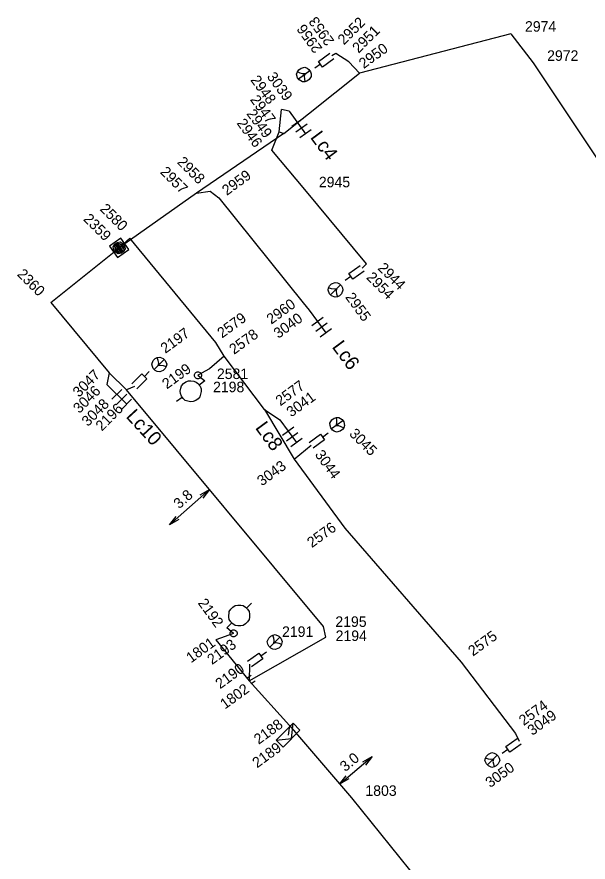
# Model space of a CAD drawing. Extents: x -535557 to -534097, y -1142175 to -1136716.
# Drawn here: x -534563.9 to -534523.2, y -1139407.1 to -1139346.9 of the extents above; entities that cross this region are included whole.
import ezdxf

# ---------------------------------------------------------------- set-up
doc = ezdxf.new("R2010")
doc.units = 0
doc.layers.add('Default', color=7, linetype='Continuous')
doc.layers.add('SS_SZDC', color=7, linetype='Continuous')

# ---------------------------------------------------------------- blocks, each defined once
blk = doc.blocks.new('POINT_DISPLAY')
at = {"layer": 'Default'}
blk.add_line((0, 0), (0, 0), dxfattribs=at)

msp = doc.modelspace()

# ---------------------------------------------------------------- linework, layer by layer
at = {"layer": 'SS_SZDC'}
for p, q in [((-534528.67, -1139348.059), (-534539.479, -1139350.879)), ((-534528.67, -1139348.059), (-534527.09, -1139350.139)), ((-534542.405, -1139350.025), (-534541.596, -1139349.437)), ((-534541.18, -1139349.459), (-534541.449, -1139349.639)), ((-534540.25, -1139350.059), (-534541.18, -1139349.459)), ((-534542.259, -1139350.227), (-534542.663, -1139350.521)), ((-534542.112, -1139350.43), (-534542.405, -1139350.025)), ((-534541.303, -1139349.842), (-534542.112, -1139350.43)), ((-534539.479, -1139350.879), (-534540.25, -1139350.059)), ((-534527.09, -1139350.139), (-534510.39, -1139375.159)), ((-534543.969, -1139350.931), (-534543.906, -1139350.762)), ((-534543.906, -1139350.762), (-534543.814, -1139350.634)), ((-534543.708, -1139350.865), (-534543.906, -1139350.762)), ((-534543.844, -1139351.273), (-534543.035, -1139350.686)), ((-534543.814, -1139350.634), (-534543.652, -1139350.516)), ((-534543.652, -1139350.516), (-534543.391, -1139350.45)), ((-534543.391, -1139350.45), (-534543.222, -1139350.513)), ((-534543.222, -1139350.513), (-534543.094, -1139350.605)), ((-534543.094, -1139350.605), (-534542.976, -1139350.767)), ((-534542.976, -1139350.767), (-534542.928, -1139350.917)), ((-534544.869, -1139355.17), (-534539.479, -1139350.879)), ((-534543.903, -1139351.192), (-534543.969, -1139350.931)), ((-534543.785, -1139351.354), (-534543.903, -1139351.192)), ((-534543.557, -1139351.498), (-534543.785, -1139351.354)), ((-534543.539, -1139350.928), (-534543.708, -1139350.865)), ((-534543.359, -1139350.921), (-534543.539, -1139350.928)), ((-534543.359, -1139350.921), (-534543.421, -1139351.09)), ((-534543.421, -1139351.09), (-534543.414, -1139351.27)), ((-534543.414, -1139351.27), (-534543.377, -1139351.491)), ((-534543.227, -1139351.443), (-534543.377, -1139351.491)), ((-534543.065, -1139351.325), (-534543.227, -1139351.443)), ((-534542.921, -1139351.097), (-534543.065, -1139351.325)), ((-534542.928, -1139350.917), (-534542.921, -1139351.097)), ((-534543.377, -1139351.491), (-534543.557, -1139351.498)), ((-534545.22, -1139355.059), (-534545.039, -1139353.469)), ((-534544.5, -1139353.579), (-534545.039, -1139353.469)), ((-534544.5, -1139353.579), (-534543.324, -1139355.198)), ((-534543.507, -1139354.095), (-534544.316, -1139354.682)), ((-534545.739, -1139356.36), (-534545.22, -1139355.059)), ((-534545.22, -1139355.059), (-534544.869, -1139355.17)), ((-534543.213, -1139354.499), (-534544.022, -1139355.087)), ((-534542.919, -1139354.904), (-534543.728, -1139355.491)), ((-534544.869, -1139355.17), (-534551.109, -1139359.42)), ((-534543.38, -1139359.159), (-534545.739, -1139356.36)), ((-534551.109, -1139359.42), (-534550.149, -1139359.28)), ((-534550.149, -1139359.28), (-534549.51, -1139359.77)), ((-534538.989, -1139364.479), (-534543.38, -1139359.159)), ((-534551.109, -1139359.42), (-534556.63, -1139363.329)), ((-534549.51, -1139359.77), (-534543.5, -1139367.25)), ((-534556.519, -1139362.631), (-534557.328, -1139363.219)), ((-534556.784, -1139362.947), (-534556.563, -1139362.91)), ((-534555.88, -1139362.639), (-534556.63, -1139363.329)), ((-534556.563, -1139362.91), (-534556.365, -1139363.013)), ((-534555.931, -1139363.44), (-534556.519, -1139362.631)), ((-534549.729, -1139370.069), (-534555.88, -1139362.639)), ((-534561.5, -1139367.219), (-534556.63, -1139363.329)), ((-534557.328, -1139363.219), (-534556.74, -1139364.028)), ((-534557.049, -1139363.263), (-534556.946, -1139363.065)), ((-534557.012, -1139363.484), (-534557.049, -1139363.263)), ((-534556.894, -1139363.646), (-534557.012, -1139363.484)), ((-534556.96, -1139363.384), (-534556.784, -1139363.627)), ((-534556.946, -1139363.065), (-534556.784, -1139362.947)), ((-534556.938, -1139363.245), (-534556.916, -1139363.105)), ((-534556.615, -1139363.69), (-534556.938, -1139363.245)), ((-534556.916, -1139363.105), (-534556.505, -1139363.671)), ((-534556.424, -1139363.613), (-534556.835, -1139363.046)), ((-534556.343, -1139363.554), (-534556.754, -1139362.988)), ((-534556.754, -1139362.988), (-534556.615, -1139363.01)), ((-534556.74, -1139364.028), (-534555.931, -1139363.44)), ((-534556.615, -1139363.01), (-534556.291, -1139363.455)), ((-534556.299, -1139363.275), (-534556.475, -1139363.032)), ((-534556.365, -1139363.013), (-534556.247, -1139363.175)), ((-534556.21, -1139363.396), (-534556.313, -1139363.594)), ((-534556.291, -1139363.455), (-534556.299, -1139363.275)), ((-534556.247, -1139363.175), (-534556.21, -1139363.396)), ((-534556.696, -1139363.749), (-534556.894, -1139363.646)), ((-534556.784, -1139363.627), (-534556.615, -1139363.69)), ((-534556.475, -1139363.712), (-534556.696, -1139363.749)), ((-534556.505, -1139363.671), (-534556.343, -1139363.554)), ((-534556.313, -1139363.594), (-534556.475, -1139363.712)), ((-534540.245, -1139365.165), (-534539.436, -1139364.577)), ((-534539.289, -1139364.78), (-534538.989, -1139364.479)), ((-534539.952, -1139365.57), (-534540.245, -1139365.165)), ((-534539.143, -1139364.982), (-534539.952, -1139365.57)), ((-534541.614, -1139366.037), (-534541.472, -1139365.895)), ((-534541.472, -1139365.895), (-534541.225, -1139365.789)), ((-534541.225, -1139365.789), (-534541.048, -1139365.825)), ((-534541.048, -1139365.825), (-534540.907, -1139365.895)), ((-534540.907, -1139365.895), (-534540.765, -1139366.037)), ((-534540.099, -1139365.367), (-534540.503, -1139365.661)), ((-534541.72, -1139366.355), (-534541.684, -1139366.178)), ((-534541.614, -1139366.602), (-534541.72, -1139366.355)), ((-534541.684, -1139366.178), (-534541.614, -1139366.037)), ((-534541.472, -1139366.249), (-534541.684, -1139366.178)), ((-534541.543, -1139366.673), (-534540.836, -1139365.966)), ((-534541.296, -1139366.284), (-534541.472, -1139366.249)), ((-534541.119, -1139366.249), (-534541.296, -1139366.284)), ((-534541.119, -1139366.249), (-534541.154, -1139366.426)), ((-534541.154, -1139366.426), (-534541.119, -1139366.602)), ((-534540.765, -1139366.037), (-534540.695, -1139366.178)), ((-534540.659, -1139366.355), (-534540.765, -1139366.602)), ((-534540.695, -1139366.178), (-534540.659, -1139366.355)), ((-534541.472, -1139366.744), (-534541.614, -1139366.602)), ((-534541.225, -1139366.85), (-534541.472, -1139366.744)), ((-534541.048, -1139366.814), (-534541.225, -1139366.85)), ((-534541.119, -1139366.602), (-534541.048, -1139366.814)), ((-534540.907, -1139366.744), (-534541.048, -1139366.814)), ((-534540.765, -1139366.602), (-534540.907, -1139366.744)), ((-534561.5, -1139367.219), (-534557.35, -1139372.25)), ((-534543.5, -1139367.25), (-534543.069, -1139367.78)), ((-534543.069, -1139367.78), (-534541.894, -1139369.398)), ((-534542.077, -1139368.295), (-534542.886, -1139368.882)), ((-534541.783, -1139368.699), (-534542.592, -1139369.287)), ((-534541.489, -1139369.104), (-534542.298, -1139369.691)), ((-534549.13, -1139371.059), (-534549.729, -1139370.069)), ((-534554.194, -1139371.367), (-534554.052, -1139371.225)), ((-534553.416, -1139371.296), (-534554.123, -1139372.003)), ((-534554.052, -1139371.225), (-534553.911, -1139371.155)), ((-534553.911, -1139371.155), (-534553.734, -1139371.119)), ((-534553.84, -1139371.367), (-534553.911, -1139371.155)), ((-534553.734, -1139371.119), (-534553.487, -1139371.225)), ((-534553.487, -1139371.225), (-534553.345, -1139371.367)), ((-534549.13, -1139371.059), (-534550.189, -1139371.959)), ((-534546.27, -1139374.87), (-534549.13, -1139371.059)), ((-534554.3, -1139371.614), (-534554.194, -1139371.367)), ((-534554.264, -1139371.791), (-534554.3, -1139371.614)), ((-534554.194, -1139371.932), (-534554.264, -1139371.791)), ((-534554.052, -1139372.074), (-534554.194, -1139371.932)), ((-534553.805, -1139371.543), (-534553.84, -1139371.367)), ((-534553.84, -1139371.72), (-534553.805, -1139371.543)), ((-534553.84, -1139371.72), (-534553.663, -1139371.685)), ((-534553.663, -1139371.685), (-534553.487, -1139371.72)), ((-534553.487, -1139371.72), (-534553.275, -1139371.791)), ((-534553.345, -1139371.932), (-534553.487, -1139372.074)), ((-534553.345, -1139371.367), (-534553.239, -1139371.614)), ((-534553.275, -1139371.791), (-534553.345, -1139371.932)), ((-534553.239, -1139371.614), (-534553.275, -1139371.791)), ((-534557.35, -1139372.25), (-534557.51, -1139373.069)), ((-534556.119, -1139373.459), (-534557.35, -1139372.25)), ((-534555.716, -1139373.033), (-534555.009, -1139372.326)), ((-534555.009, -1139372.326), (-534554.656, -1139372.679)), ((-534554.832, -1139372.502), (-534554.479, -1139372.149)), ((-534553.911, -1139372.144), (-534554.052, -1139372.074)), ((-534553.734, -1139372.18), (-534553.911, -1139372.144)), ((-534553.487, -1139372.074), (-534553.734, -1139372.18)), ((-534551.26, -1139372.37), (-534551.21, -1139372.27)), ((-534551.26, -1139372.47), (-534551.26, -1139372.37)), ((-534551.21, -1139372.57), (-534551.26, -1139372.47)), ((-534551.21, -1139372.27), (-534551.16, -1139372.22)), ((-534551.16, -1139372.22), (-534551.06, -1139372.17)), ((-534551.06, -1139372.17), (-534550.96, -1139372.17)), ((-534550.189, -1139371.959), (-534551.01, -1139372.42)), ((-534551.01, -1139372.42), (-534550.51, -1139372.819)), ((-534550.96, -1139372.17), (-534550.86, -1139372.22)), ((-534550.86, -1139372.22), (-534550.81, -1139372.27)), ((-534550.81, -1139372.27), (-534550.76, -1139372.37)), ((-534550.76, -1139372.47), (-534550.81, -1139372.57)), ((-534550.76, -1139372.37), (-534550.76, -1139372.47)), ((-534557.51, -1139373.069), (-534556.095, -1139374.484)), ((-534554.656, -1139372.679), (-534555.363, -1139373.386)), ((-534552.175, -1139373.164), (-534552.043, -1139373.006)), ((-534552.043, -1139373.006), (-534551.881, -1139372.889)), ((-534551.881, -1139372.889), (-534551.69, -1139372.812)), ((-534551.69, -1139372.812), (-534551.509, -1139372.804)), ((-534551.509, -1139372.804), (-534551.3, -1139372.838)), ((-534551.3, -1139372.838), (-534551.131, -1139372.9)), ((-534551.16, -1139372.62), (-534551.21, -1139372.57)), ((-534551.06, -1139372.67), (-534551.16, -1139372.62)), ((-534551.131, -1139372.9), (-534550.973, -1139373.032)), ((-534550.96, -1139372.67), (-534551.06, -1139372.67)), ((-534550.973, -1139373.032), (-534550.914, -1139373.113)), ((-534550.86, -1139372.62), (-534550.96, -1139372.67)), ((-534550.51, -1139372.819), (-534550.914, -1139373.113)), ((-534550.914, -1139373.113), (-534550.855, -1139373.194)), ((-534550.81, -1139372.57), (-534550.86, -1139372.62)), ((-534556.449, -1139373.423), (-534557.156, -1139374.13)), ((-534555.539, -1139373.209), (-534556.119, -1139373.459)), ((-534542.039, -1139390.34), (-534556.119, -1139373.459)), ((-534552.271, -1139373.543), (-534552.238, -1139373.333)), ((-534552.263, -1139373.723), (-534552.271, -1139373.543)), ((-534552.186, -1139373.914), (-534552.263, -1139373.723)), ((-534552.238, -1139373.333), (-534552.175, -1139373.164)), ((-534550.771, -1139373.566), (-534550.867, -1139373.944)), ((-534550.855, -1139373.194), (-534550.778, -1139373.385)), ((-534550.778, -1139373.385), (-534550.771, -1139373.566)), ((-534556.095, -1139373.777), (-534556.802, -1139374.484)), ((-534555.742, -1139374.13), (-534556.449, -1139374.837)), ((-534552.128, -1139373.995), (-534552.532, -1139374.289)), ((-534552.069, -1139374.076), (-534552.186, -1139373.914)), ((-534551.911, -1139374.208), (-534552.069, -1139374.076)), ((-534551.742, -1139374.271), (-534551.911, -1139374.208)), ((-534551.532, -1139374.304), (-534551.742, -1139374.271)), ((-534551.352, -1139374.297), (-534551.532, -1139374.304)), ((-534551.161, -1139374.22), (-534551.352, -1139374.297)), ((-534550.999, -1139374.102), (-534551.161, -1139374.22)), ((-534550.867, -1139373.944), (-534550.999, -1139374.102)), ((-534546.27, -1139374.87), (-534544.14, -1139378.399)), ((-534546.27, -1139374.87), (-534545.159, -1139375.6)), ((-534541.444, -1139375.604), (-534541.282, -1139375.486)), ((-534541.282, -1139375.486), (-534541.132, -1139375.438)), ((-534541.132, -1139375.438), (-534540.952, -1139375.431)), ((-534541.095, -1139375.659), (-534541.132, -1139375.438)), ((-534540.952, -1139375.431), (-534540.724, -1139375.575)), ((-534545.159, -1139375.6), (-534543.984, -1139377.218)), ((-534544.167, -1139376.115), (-534544.976, -1139376.702)), ((-534541.588, -1139375.832), (-534541.444, -1139375.604)), ((-534541.581, -1139376.012), (-534541.588, -1139375.832)), ((-534541.533, -1139376.162), (-534541.581, -1139376.012)), ((-534541.415, -1139376.324), (-534541.533, -1139376.162)), ((-534540.665, -1139375.656), (-534541.474, -1139376.243)), ((-534541.15, -1139376.008), (-534541.088, -1139375.839)), ((-534541.15, -1139376.008), (-534540.97, -1139376.001)), ((-534541.088, -1139375.839), (-534541.095, -1139375.659)), ((-534540.97, -1139376.001), (-534540.801, -1139376.064)), ((-534540.801, -1139376.064), (-534540.603, -1139376.167)), ((-534540.724, -1139375.575), (-534540.606, -1139375.737)), ((-534540.603, -1139376.167), (-534540.695, -1139376.295)), ((-534540.606, -1139375.737), (-534540.54, -1139375.998)), ((-534540.54, -1139375.998), (-534540.603, -1139376.167)), ((-534543.873, -1139376.519), (-534544.682, -1139377.107)), ((-534543.076, -1139377.207), (-534542.267, -1139376.619)), ((-534542.267, -1139376.619), (-534541.974, -1139377.024)), ((-534542.12, -1139376.822), (-534541.716, -1139376.528)), ((-534541.287, -1139376.416), (-534541.415, -1139376.324)), ((-534541.118, -1139376.479), (-534541.287, -1139376.416)), ((-534540.857, -1139376.413), (-534541.118, -1139376.479)), ((-534540.695, -1139376.295), (-534540.857, -1139376.413)), ((-534543.579, -1139376.924), (-534544.388, -1139377.511)), ((-534541.974, -1139377.024), (-534542.783, -1139377.612)), ((-534544.14, -1139378.399), (-534542.93, -1139377.409)), ((-534544.14, -1139378.399), (-534540.52, -1139383.319)), ((-534550.191, -1139380.567), (-534553.031, -1139383.095)), ((-534550.851, -1139380.953), (-534550.191, -1139380.567)), ((-534550.191, -1139380.567), (-534550.652, -1139381.177)), ((-534553.031, -1139383.095), (-534552.571, -1139382.484)), ((-534552.371, -1139382.708), (-534553.031, -1139383.095)), ((-534540.52, -1139383.319), (-534532.22, -1139392.889)), ((-534548.348, -1139388.849), (-534548.172, -1139388.813)), ((-534548.172, -1139388.813), (-534547.96, -1139388.813)), ((-534547.96, -1139388.813), (-534547.783, -1139388.849)), ((-534547.535, -1139389.025), (-534547.182, -1139388.672)), ((-534548.808, -1139389.662), (-534548.773, -1139389.273)), ((-534548.773, -1139389.273), (-534548.667, -1139389.096)), ((-534548.667, -1139389.096), (-534548.525, -1139388.955)), ((-534548.525, -1139388.955), (-534548.348, -1139388.849)), ((-534547.783, -1139388.849), (-534547.606, -1139388.955)), ((-534547.606, -1139388.955), (-534547.465, -1139389.096)), ((-534547.465, -1139389.096), (-534547.359, -1139389.273)), ((-534547.359, -1139389.273), (-534547.323, -1139389.45)), ((-534548.773, -1139389.838), (-534548.808, -1139389.662)), ((-534548.667, -1139390.015), (-534548.773, -1139389.838)), ((-534548.596, -1139390.086), (-534548.667, -1139390.015)), ((-534547.465, -1139390.015), (-534547.606, -1139390.157)), ((-534547.359, -1139389.838), (-534547.465, -1139390.015)), ((-534547.323, -1139389.662), (-534547.359, -1139389.838)), ((-534547.323, -1139389.45), (-534547.323, -1139389.662)), ((-534548.949, -1139390.44), (-534548.596, -1139390.086)), ((-534548.47, -1139390.829), (-534548.949, -1139390.44)), ((-534548.67, -1139390.679), (-534548.62, -1139390.629)), ((-534548.62, -1139390.629), (-534548.52, -1139390.579)), ((-534548.525, -1139390.157), (-534548.596, -1139390.086)), ((-534548.348, -1139390.263), (-534548.525, -1139390.157)), ((-534548.52, -1139390.579), (-534548.42, -1139390.579)), ((-534548.42, -1139390.579), (-534548.32, -1139390.629)), ((-534548.172, -1139390.298), (-534548.348, -1139390.263)), ((-534548.32, -1139390.629), (-534548.27, -1139390.679)), ((-534547.96, -1139390.298), (-534548.172, -1139390.298)), ((-534547.783, -1139390.263), (-534547.96, -1139390.298)), ((-534547.606, -1139390.157), (-534547.783, -1139390.263)), ((-534541.89, -1139391.09), (-534542.039, -1139390.34)), ((-534548.47, -1139390.829), (-534549.739, -1139391.299)), ((-534548.72, -1139390.779), (-534548.67, -1139390.679)), ((-534548.72, -1139390.879), (-534548.72, -1139390.779)), ((-534548.67, -1139390.979), (-534548.72, -1139390.879)), ((-534548.62, -1139391.029), (-534548.67, -1139390.979)), ((-534548.52, -1139391.079), (-534548.62, -1139391.029)), ((-534548.42, -1139391.079), (-534548.52, -1139391.079)), ((-534548.32, -1139391.029), (-534548.42, -1139391.079)), ((-534548.27, -1139390.979), (-534548.32, -1139391.029)), ((-534548.27, -1139390.679), (-534548.22, -1139390.779)), ((-534548.22, -1139390.879), (-534548.27, -1139390.979)), ((-534548.22, -1139390.779), (-534548.22, -1139390.879)), ((-534547.359, -1139394.209), (-534541.89, -1139391.09)), ((-534546.06, -1139391.414), (-534545.954, -1139391.167)), ((-534545.954, -1139391.167), (-534545.812, -1139391.025)), ((-534545.176, -1139391.096), (-534545.883, -1139391.803)), ((-534545.812, -1139391.025), (-534545.671, -1139390.955)), ((-534545.671, -1139390.955), (-534545.494, -1139390.919)), ((-534545.6, -1139391.167), (-534545.671, -1139390.955)), ((-534545.565, -1139391.343), (-534545.6, -1139391.167)), ((-534545.494, -1139390.919), (-534545.247, -1139391.025)), ((-534545.247, -1139391.025), (-534545.105, -1139391.167)), ((-534545.105, -1139391.167), (-534544.999, -1139391.414)), ((-534549.739, -1139391.299), (-534547.359, -1139394.209)), ((-534546.024, -1139391.591), (-534546.06, -1139391.414)), ((-534545.954, -1139391.732), (-534546.024, -1139391.591)), ((-534545.812, -1139391.874), (-534545.954, -1139391.732)), ((-534545.6, -1139391.52), (-534545.565, -1139391.343)), ((-534545.6, -1139391.52), (-534545.423, -1139391.485)), ((-534545.423, -1139391.485), (-534545.247, -1139391.52)), ((-534545.247, -1139391.52), (-534545.035, -1139391.591)), ((-534545.105, -1139391.732), (-534545.247, -1139391.874)), ((-534545.035, -1139391.591), (-534545.105, -1139391.732)), ((-534544.999, -1139391.414), (-534545.035, -1139391.591)), ((-534547.476, -1139392.817), (-534546.667, -1139392.229)), ((-534546.667, -1139392.229), (-534546.374, -1139392.634)), ((-534546.52, -1139392.432), (-534546.116, -1139392.138)), ((-534545.671, -1139391.944), (-534545.812, -1139391.874)), ((-534545.494, -1139391.98), (-534545.671, -1139391.944)), ((-534545.247, -1139391.874), (-534545.494, -1139391.98)), ((-534547.329, -1139393.02), (-534547.359, -1139394.209)), ((-534546.374, -1139392.634), (-534547.183, -1139393.222)), ((-534532.22, -1139392.889), (-534528.359, -1139397.979)), ((-534547.506, -1139394.007), (-534547.223, -1139393.802)), ((-534544.479, -1139397.409), (-534547.359, -1139394.209)), ((-534547.213, -1139394.412), (-534546.929, -1139394.206)), ((-534545.428, -1139398.443), (-534544.226, -1139397.241)), ((-534544.332, -1139398.337), (-534544.226, -1139397.241)), ((-534544.226, -1139397.241), (-534543.731, -1139397.736)), ((-534543.731, -1139397.736), (-534544.933, -1139398.938)), ((-534544.479, -1139397.409), (-534544.579, -1139398.09)), ((-534544.479, -1139397.409), (-534540.06, -1139402.569)), ((-534545.428, -1139398.443), (-534544.332, -1139398.337)), ((-534544.933, -1139398.938), (-534545.428, -1139398.443)), ((-534529.045, -1139398.905), (-534528.236, -1139398.317)), ((-534528.359, -1139397.979), (-534528.09, -1139398.52)), ((-534528.752, -1139399.31), (-534529.045, -1139398.905)), ((-534527.943, -1139398.722), (-534528.752, -1139399.31)), ((-534540.91, -1139401.577), (-534538.582, -1139399.62)), ((-534539.252, -1139399.988), (-534538.582, -1139399.62)), ((-534538.582, -1139399.62), (-534539.059, -1139400.217)), ((-534530.494, -1139399.718), (-534530.424, -1139399.577)), ((-534530.424, -1139399.577), (-534530.282, -1139399.435)), ((-534530.353, -1139400.213), (-534529.646, -1139399.506)), ((-534530.282, -1139399.435), (-534530.035, -1139399.329)), ((-534530.035, -1139399.329), (-534529.858, -1139399.365)), ((-534529.858, -1139399.365), (-534529.717, -1139399.435)), ((-534529.717, -1139399.435), (-534529.575, -1139399.577)), ((-534529.575, -1139399.577), (-534529.505, -1139399.718)), ((-534528.899, -1139399.107), (-534529.303, -1139399.401)), ((-534530.53, -1139399.895), (-534530.494, -1139399.718)), ((-534530.424, -1139400.142), (-534530.53, -1139399.895)), ((-534530.282, -1139399.789), (-534530.494, -1139399.718)), ((-534530.282, -1139400.284), (-534530.424, -1139400.142)), ((-534530.106, -1139399.824), (-534530.282, -1139399.789)), ((-534530.035, -1139400.39), (-534530.282, -1139400.284)), ((-534529.929, -1139399.789), (-534530.106, -1139399.824)), ((-534529.929, -1139399.789), (-534529.964, -1139399.966)), ((-534529.964, -1139399.966), (-534529.929, -1139400.142)), ((-534529.929, -1139400.142), (-534529.858, -1139400.354)), ((-534529.717, -1139400.284), (-534529.858, -1139400.354)), ((-534529.575, -1139400.142), (-534529.717, -1139400.284)), ((-534529.469, -1139399.895), (-534529.575, -1139400.142)), ((-534529.505, -1139399.718), (-534529.469, -1139399.895)), ((-534529.858, -1139400.354), (-534530.035, -1139400.39)), ((-534540.91, -1139401.577), (-534540.432, -1139400.979)), ((-534540.239, -1139401.209), (-534540.91, -1139401.577)), ((-534540.06, -1139402.569), (-534534.52, -1139409.409))]:
    msp.add_line(p, q, dxfattribs=at)

# ---------------------------------------------------------------- block references
for p in [(-534528.67, -1139348.059), (-534541.449, -1139349.639), (-534541.18, -1139349.459), (-534540.25, -1139350.059), (-534527.09, -1139350.139), (-534543.439, -1139350.979), (-534539.479, -1139350.879), (-534545.039, -1139353.469), (-534544.5, -1139353.579), (-534545.22, -1139355.059), (-534544.869, -1139355.17), (-534545.739, -1139356.36), (-534550.149, -1139359.28), (-534543.38, -1139359.159), (-534551.109, -1139359.42), (-534549.51, -1139359.77), (-534555.88, -1139362.639), (-534556.63, -1139363.329), (-534538.989, -1139364.479), (-534539.289, -1139364.78), (-534541.189, -1139366.319), (-534561.5, -1139367.219), (-534543.5, -1139367.25), (-534543.069, -1139367.78), (-534549.729, -1139370.069), (-534549.13, -1139371.059), (-534553.77, -1139371.649), (-534557.35, -1139372.25), (-534551.01, -1139372.42), (-534551.01, -1139372.42), (-534550.189, -1139371.959), (-534557.51, -1139373.069), (-534550.51, -1139372.819), (-534556.119, -1139373.459), (-534555.539, -1139373.209), (-534546.27, -1139374.87), (-534545.159, -1139375.6), (-534541.069, -1139375.95), (-534542.93, -1139377.409), (-534544.14, -1139378.399), (-534540.52, -1139383.319), (-534548.949, -1139390.44), (-534542.039, -1139390.34), (-534548.47, -1139390.829), (-534548.47, -1139390.829), (-534541.89, -1139391.09), (-534549.739, -1139391.299), (-534545.529, -1139391.45), (-534547.329, -1139393.02), (-534532.22, -1139392.889), (-534547.359, -1139394.209), (-534544.479, -1139397.409), (-534544.579, -1139398.09), (-534528.359, -1139397.979), (-534528.09, -1139398.52), (-534530, -1139399.86), (-534540.06, -1139402.569)]:
    msp.add_blockref('POINT_DISPLAY', p, dxfattribs=at)

# ---------------------------------------------------------------- texts
for s, height, rotation, p in [('2953', 0.75, 126, (-534541.242, -1139348.564)), ('2952', 0.75, 45, (-534540.591, -1139348.901)), ('2956', 0.75, 126, (-534542.093, -1139349.096)), ('2951', 0.75, 45, (-534539.547, -1139349.486)), ('2950', 0.75, 36, (-534539.181, -1139350.583)), ('3039', 0.75, 306, (-534546.124, -1139351.121)), ('2948', 0.75, 306, (-534547.295, -1139351.357)), ('2947', 0.75, 306, (-534547.323, -1139352.758)), ('2949', 0.75, 306, (-534547.575, -1139353.767)), ('2946', 0.75, 306, (-534548.276, -1139354.44)), ('Lc4', 1, 306.37566, (-534543.033, -1139355.454)), ('2958', 0.75, 315, (-534552.544, -1139357.26)), ('2957', 0.75, 315, (-534553.761, -1139357.966)), ('2959', 0.75, 36, (-534548.949, -1139359.628)), ('2580', 0.75, 315, (-534558.06, -1139360.611)), ('2359', 0.75, 315, (-534559.241, -1139361.324)), ('2944', 0.75, 315, (-534538.223, -1139364.823)), ('2360', 0.75, 315, (-534563.966, -1139365.261)), ('2954', 0.75, 315, (-534539.043, -1139365.488)), ('2955', 0.75, 306, (-534540.528, -1139366.849)), ('2960', 0.75, 36, (-534545.775, -1139368.816)), ('2579', 0.75, 36, (-534549.288, -1139369.8)), ('3040', 0.75, 36, (-534545.269, -1139369.827)), ('2197', 0.75, 36, (-534553.337, -1139370.895)), ('2578', 0.75, 36, (-534548.437, -1139370.971)), ('Lc6', 1, 306.37566, (-534541.482, -1139370.399)), ('2199', 0.75, 36, (-534553.225, -1139373.434)), ('3047', 0.75, 45, (-534559.499, -1139374.035)), ('3046', 0.75, 45, (-534559.471, -1139375.184)), ('2577', 0.75, 36, (-534545.13, -1139374.642)), ('3041', 0.75, 36, (-534544.347, -1139375.435)), ('3048', 0.75, 45, (-534558.863, -1139376.115)), ('2196', 0.75, 45, (-534557.866, -1139376.447)), ('Lc10', 1, 312.67566, (-534556.2, -1139375.389)), ('Lc8', 1, 306.37566, (-534546.961, -1139376.172)), ('3045', 0.75, 315, (-534540.26, -1139376.649)), ('3044', 0.75, 306, (-534542.701, -1139378.078)), ('3043', 0.75, 36, (-534546.445, -1139380.351)), ('3.8', 0.75, 41.67161, (-534552.347, -1139381.984)), ('2576', 0.75, 36, (-534542.877, -1139384.752)), ('2192', 0.75, 306, (-534551.046, -1139388.67)), ('2575', 0.75, 36, (-534531.385, -1139392.491)), ('1801', 0.75, 36, (-534551.504, -1139392.971)), ('2193', 0.75, 36, (-534550.006, -1139393.094)), ('2190', 0.75, 36, (-534549.424, -1139394.821)), ('1802', 0.75, 36, (-534549.082, -1139396.266)), ('2574', 0.75, 36, (-534527.763, -1139397.444)), ('3049', 0.75, 36, (-534527.147, -1139398.149)), ('2188', 0.75, 36, (-534546.677, -1139398.785)), ('2189', 0.75, 36, (-534546.787, -1139400.461)), ('3.0', 0.75, 40.04324, (-534540.493, -1139400.736)), ('3050', 0.75, 36, (-534530.153, -1139401.87))]:
    msp.add_text(s, height=height, rotation=rotation, dxfattribs=at).set_placement(p)
for s, p in [('2974', (-534527.67, -1139347.909)), ('2972', (-534526.09, -1139349.989)), ('2945', (-534542.38, -1139359.009)), ('2581', (-534549.654, -1139372.686)), ('2198', (-534549.931, -1139373.627)), ('2195', (-534541.204, -1139390.367)), ('2191', (-534545.008, -1139391.08)), ('2194', (-534541.184, -1139391.372)), ('1803', (-534539.06, -1139402.419))]:
    msp.add_text(s, height=0.75, dxfattribs=at).set_placement(p)

doc.saveas('drawing.dxf')
